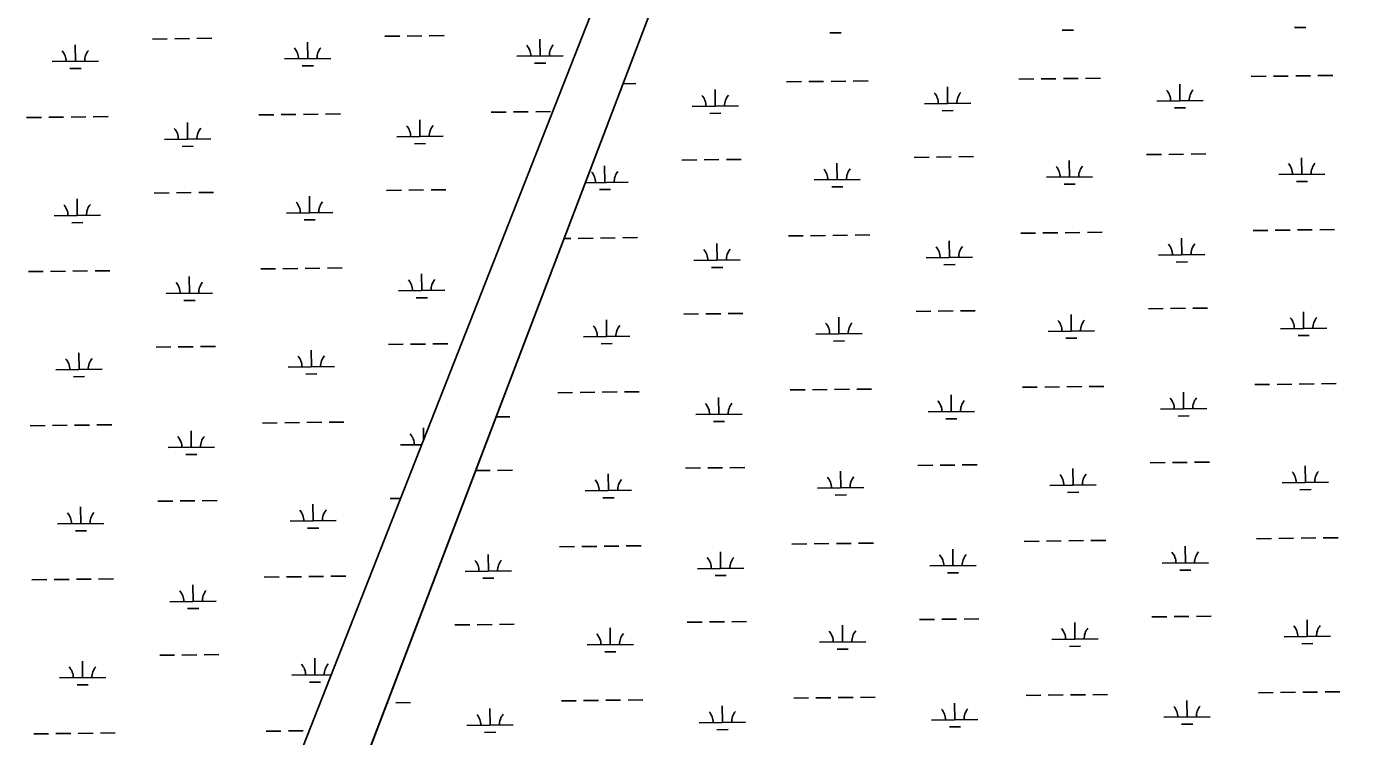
# Model space of a CAD drawing. Extents: x 3684037 to 3722149, y 433263 to 459021.
# Drawn here: x 3695261 to 3698136, y 440245 to 441777 of the extents above; entities that cross this region are included whole.
import ezdxf

# ---------------------------------------------------------------- set-up
doc = ezdxf.new("R2010")
doc.units = 0
doc.layers.add('V-TOPO-SHOR', color=7, linetype='Continuous')
doc.layers.add('V-WETL-SWMP', color=7, linetype='Continuous')

msp = doc.modelspace()

# ---------------------------------------------------------------- linework, layer by layer
at = {"layer": 'V-TOPO-SHOR'}
for p, q in [((3696811.1, 442645.6), (3695283.3, 438759.2)), ((3695447.4, 438761.1), (3696913.6, 442609.5))]:
    msp.add_line(p, q, dxfattribs=at)
at = {"layer": 'V-WETL-SWMP'}
for p, q in [((3696811.1, 442645.6), (3695283.3, 438759.2)), ((3696996.7, 441763.8), (3697020.7, 441764)), ((3697498.6, 441769.6), (3697522.6, 441769.9)), ((3698000.5, 441775.4), (3698024.5, 441775.7)), ((3695366.9, 441702.1), (3695366.5, 441738.1)), ((3695533.4, 441750.5), (3695565.4, 441750.9)), ((3695581.4, 441751.1), (3695613.4, 441751.4)), ((3695629.4, 441751.6), (3695661.4, 441752)), ((3695868.7, 441708), (3695868.3, 441744)), ((3696035.3, 441756.3), (3696067.3, 441756.7)), ((3696083.3, 441756.9), (3696115.3, 441757.3)), ((3696131.2, 441757.5), (3696163.2, 441757.8)), ((3696370.6, 441713.8), (3696370.2, 441749.8)), ((3695316.9, 441701.6), (3695416.9, 441702.7)), ((3695818.7, 441707.4), (3695918.7, 441708.6)), ((3696320.6, 441713.2), (3696420.6, 441714.4)), ((3695355, 441686.6), (3695379, 441686.8)), ((3695856.9, 441692.4), (3695880.9, 441692.7)), ((3696358.8, 441698.2), (3696382.8, 441698.5)), ((3696549.5, 441653.9), (3696577.2, 441654.2)), ((3696903.1, 441658), (3696935.1, 441658.4)), ((3696951.1, 441658.6), (3696983.1, 441658.9)), ((3696999.1, 441659.1), (3697031.1, 441659.5)), ((3697047.1, 441659.7), (3697079.1, 441660.1)), ((3697251, 441611.3), (3697250.6, 441647.3)), ((3697405, 441663.9), (3697437, 441664.2)), ((3697453, 441664.4), (3697485, 441664.8)), ((3697501, 441665), (3697533, 441665.3)), ((3697549, 441665.5), (3697581, 441665.9)), ((3697752.9, 441617.2), (3697752.5, 441653.2)), ((3697906.9, 441669.7), (3697938.9, 441670.1)), ((3697954.9, 441670.3), (3697986.9, 441670.6)), ((3698002.9, 441670.8), (3698034.9, 441671.2)), ((3698050.9, 441671.4), (3698082.9, 441671.7)), ((3696749.1, 441605.5), (3696748.7, 441641.5)), ((3697702.9, 441616.6), (3697802.9, 441617.7)), ((3695859.3, 441587.8), (3695891.3, 441588.2)), ((3695907.3, 441588.3), (3695939.3, 441588.7)), ((3696265.2, 441592.5), (3696297.2, 441592.9)), ((3696313.2, 441593.1), (3696345.2, 441593.4)), ((3696361.2, 441593.6), (3696393.2, 441594)), ((3696699.1, 441604.9), (3696799.1, 441606.1)), ((3696737.3, 441589.9), (3696761.3, 441590.2)), ((3697201, 441610.7), (3697301, 441611.9)), ((3697239.2, 441595.7), (3697263.2, 441596)), ((3697741.1, 441601.6), (3697765.1, 441601.9)), ((3695261.4, 441580.8), (3695293.4, 441581.2)), ((3695309.4, 441581.4), (3695341.4, 441581.8)), ((3695357.4, 441581.9), (3695389.4, 441582.3)), ((3695405.4, 441582.5), (3695437.4, 441582.9)), ((3695609.3, 441534.1), (3695608.9, 441570.1)), ((3695763.3, 441586.7), (3695795.3, 441587)), ((3695811.3, 441587.2), (3695843.3, 441587.6)), ((3696111.2, 441540), (3696110.8, 441576)), ((3695559.3, 441533.5), (3695659.3, 441534.7)), ((3696061.2, 441539.4), (3696161.2, 441540.6)), ((3695597.5, 441518.6), (3695621.5, 441518.8)), ((3696099.4, 441524.4), (3696123.4, 441524.7)), ((3697728.8, 441501.4), (3697760.8, 441501.8)), ((3697776.8, 441502), (3697808.8, 441502.4)), ((3696510.6, 441440.8), (3696510.1, 441476.8)), ((3696677.1, 441489.2), (3696709.1, 441489.6)), ((3696725.1, 441489.8), (3696757.1, 441490.1)), ((3696773.1, 441490.3), (3696805.1, 441490.7)), ((3697012.4, 441446.7), (3697012, 441482.7)), ((3697178.9, 441495), (3697210.9, 441495.4)), ((3697226.9, 441495.6), (3697258.9, 441496)), ((3697274.9, 441496.2), (3697306.9, 441496.5)), ((3697514.3, 441452.5), (3697513.9, 441488.5)), ((3697680.8, 441500.9), (3697712.8, 441501.3)), ((3698016.2, 441458.3), (3698015.8, 441494.3)), ((3696962.4, 441446.1), (3697062.4, 441447.2)), ((3697464.3, 441451.9), (3697564.3, 441453.1)), ((3697966.2, 441457.8), (3698066.2, 441458.9)), ((3695537.3, 441417.9), (3695569.3, 441418.2)), ((3695585.2, 441418.4), (3695617.2, 441418.8)), ((3695633.2, 441419), (3695665.2, 441419.3)), ((3696039.1, 441423.7), (3696071.1, 441424.1)), ((3696087.1, 441424.3), (3696119.1, 441424.6)), ((3696135.1, 441424.8), (3696167.1, 441425.2)), ((3696468.1, 441440.3), (3696560.6, 441441.4)), ((3696498.7, 441425.3), (3696522.7, 441425.5)), ((3697000.6, 441431.1), (3697024.6, 441431.4)), ((3697502.5, 441436.9), (3697526.5, 441437.2)), ((3698004.4, 441442.8), (3698028.4, 441443.1)), ((3695370.7, 441369.5), (3695370.3, 441405.5)), ((3695872.6, 441375.3), (3695872.2, 441411.3)), ((3695320.7, 441368.9), (3695420.7, 441370.1)), ((3695822.6, 441374.7), (3695922.6, 441375.9)), ((3695860.8, 441359.8), (3695884.8, 441360)), ((3695358.9, 441353.9), (3695382.9, 441354.2)), ((3697408.9, 441331.2), (3697440.9, 441331.6)), ((3697456.9, 441331.8), (3697488.9, 441332.1)), ((3697504.9, 441332.3), (3697536.9, 441332.7)), ((3697552.9, 441332.9), (3697584.8, 441333.2)), ((3697910.7, 441337), (3697942.7, 441337.4)), ((3697958.7, 441337.6), (3697990.7, 441338)), ((3698006.7, 441338.2), (3698038.7, 441338.5)), ((3698054.7, 441338.7), (3698086.7, 441339.1)), ((3696422.2, 441319.7), (3696437.1, 441319.9)), ((3696453.1, 441320.1), (3696485.1, 441320.5)), ((3696501.1, 441320.6), (3696533.1, 441321)), ((3696549.1, 441321.2), (3696581.1, 441321.6)), ((3696753, 441272.8), (3696752.6, 441308.8)), ((3696907, 441325.4), (3696939, 441325.7)), ((3696955, 441325.9), (3696987, 441326.3)), ((3697003, 441326.5), (3697035, 441326.9)), ((3697051, 441327), (3697083, 441327.4)), ((3697254.9, 441278.7), (3697254.5, 441314.7)), ((3697756.7, 441284.5), (3697756.3, 441320.5)), ((3696703, 441272.2), (3696803, 441273.4)), ((3697204.9, 441278.1), (3697304.9, 441279.2)), ((3697706.7, 441283.9), (3697806.7, 441285.1)), ((3695265.3, 441248.2), (3695297.3, 441248.5)), ((3695313.3, 441248.7), (3695345.3, 441249.1)), ((3695361.3, 441249.3), (3695393.3, 441249.7)), ((3695409.3, 441249.9), (3695441.3, 441250.2)), ((3695767.2, 441254), (3695799.2, 441254.4)), ((3695815.2, 441254.6), (3695847.2, 441254.9)), ((3695863.2, 441255.1), (3695895.2, 441255.5)), ((3695911.2, 441255.7), (3695943.2, 441256.1)), ((3696115.1, 441207.3), (3696114.6, 441243.3)), ((3696741.2, 441257.3), (3696765.2, 441257.5)), ((3697243.1, 441263.1), (3697267, 441263.4)), ((3697744.9, 441268.9), (3697768.9, 441269.2)), ((3695613.2, 441201.5), (3695612.8, 441237.5)), ((3695563.2, 441200.9), (3695663.2, 441202.1)), ((3695601.4, 441185.9), (3695625.4, 441186.2)), ((3696065.1, 441206.7), (3696165.1, 441207.9)), ((3696103.2, 441191.7), (3696127.2, 441192)), ((3696680.9, 441156.5), (3696712.9, 441156.9)), ((3696728.9, 441157.1), (3696760.9, 441157.5)), ((3696776.9, 441157.7), (3696808.9, 441158)), ((3697182.8, 441162.4), (3697214.8, 441162.8)), ((3697230.8, 441162.9), (3697262.8, 441163.3)), ((3697278.8, 441163.5), (3697310.8, 441163.9)), ((3697684.7, 441168.2), (3697716.7, 441168.6)), ((3697732.7, 441168.8), (3697764.7, 441169.2)), ((3697780.7, 441169.3), (3697812.7, 441169.7)), ((3698020, 441125.7), (3698019.6, 441161.7)), ((3696514.4, 441108.2), (3696514, 441144.2)), ((3697016.3, 441114), (3697015.9, 441150)), ((3697518.2, 441119.9), (3697517.8, 441155.9)), ((3696464.4, 441107.6), (3696564.4, 441108.8)), ((3696966.3, 441113.4), (3697066.3, 441114.6)), ((3697468.2, 441119.3), (3697568.2, 441120.4)), ((3697506.4, 441104.3), (3697530.4, 441104.6)), ((3697970, 441125.1), (3698070, 441126.3)), ((3698008.2, 441110.1), (3698032.2, 441110.4)), ((3695374.6, 441036.8), (3695374.2, 441072.8)), ((3695541.1, 441085.2), (3695573.1, 441085.6)), ((3695589.1, 441085.8), (3695621.1, 441086.1)), ((3695637.1, 441086.3), (3695669.1, 441086.7)), ((3695876.5, 441042.7), (3695876.1, 441078.7)), ((3696043, 441091), (3696075, 441091.4)), ((3696091, 441091.6), (3696123, 441092)), ((3696139, 441092.2), (3696171, 441092.5)), ((3696502.6, 441092.6), (3696526.6, 441092.9)), ((3697004.5, 441098.4), (3697028.5, 441098.7)), ((3695826.5, 441042.1), (3695926.5, 441043.3)), ((3695324.6, 441036.2), (3695424.6, 441037.4)), ((3695362.8, 441021.3), (3695386.8, 441021.5)), ((3695864.7, 441027.1), (3695888.7, 441027.4)), ((3696409, 440986.9), (3696441, 440987.2)), ((3696457, 440987.4), (3696489, 440987.8)), ((3696505, 440988), (3696537, 440988.4)), ((3696553, 440988.5), (3696585, 440988.9)), ((3696910.9, 440992.7), (3696942.9, 440993.1)), ((3696958.9, 440993.3), (3696990.9, 440993.6)), ((3697006.9, 440993.8), (3697038.8, 440994.2)), ((3697054.8, 440994.4), (3697086.8, 440994.8)), ((3697412.7, 440998.5), (3697444.7, 440998.9)), ((3697460.7, 440999.1), (3697492.7, 440999.5)), ((3697508.7, 440999.7), (3697540.7, 441000)), ((3697556.7, 441000.2), (3697588.7, 441000.6)), ((3697760.6, 440951.9), (3697760.2, 440987.8)), ((3697914.6, 441004.4), (3697946.6, 441004.8)), ((3697962.6, 441004.9), (3697994.6, 441005.3)), ((3698010.6, 441005.5), (3698042.6, 441005.9)), ((3698058.6, 441006.1), (3698090.6, 441006.4)), ((3696756.9, 440940.2), (3696756.4, 440976.2)), ((3697258.7, 440946), (3697258.3, 440982)), ((3696275.5, 440934.6), (3696305, 440934.9)), ((3696706.9, 440939.6), (3696806.9, 440940.8)), ((3697208.7, 440945.4), (3697308.7, 440946.6)), ((3697246.9, 440930.4), (3697270.9, 440930.7)), ((3697710.6, 440951.3), (3697810.6, 440952.4)), ((3697748.8, 440936.3), (3697772.8, 440936.6)), ((3695269.2, 440915.5), (3695301.2, 440915.9)), ((3695317.2, 440916.1), (3695349.2, 440916.5)), ((3695365.2, 440916.6), (3695397.2, 440917)), ((3695413.2, 440917.2), (3695445.2, 440917.6)), ((3695617.1, 440868.8), (3695616.6, 440904.8)), ((3695771, 440921.4), (3695803, 440921.7)), ((3695819, 440921.9), (3695851, 440922.3)), ((3695867, 440922.5), (3695899, 440922.9)), ((3695915, 440923), (3695947, 440923.4)), ((3696118.8, 440884.5), (3696118.5, 440910.7)), ((3696745, 440924.6), (3696769, 440924.9)), ((3695567.1, 440868.2), (3695667.1, 440869.4)), ((3696068.9, 440874.1), (3696114.9, 440874.6)), ((3695605.2, 440853.3), (3695629.2, 440853.5)), ((3696107.1, 440859.1), (3696108.8, 440859.1)), ((3696231.3, 440818.6), (3696262.9, 440819)), ((3696278.9, 440819.2), (3696310.9, 440819.5)), ((3696684.8, 440823.9), (3696716.8, 440824.3)), ((3696732.8, 440824.5), (3696764.8, 440824.8)), ((3696780.8, 440825), (3696812.8, 440825.4)), ((3697020.2, 440781.4), (3697019.8, 440817.4)), ((3697186.7, 440829.7), (3697218.7, 440830.1)), ((3697234.7, 440830.3), (3697266.7, 440830.7)), ((3697282.7, 440830.9), (3697314.7, 440831.2)), ((3697522, 440787.2), (3697521.6, 440823.2)), ((3697688.6, 440835.6), (3697720.6, 440835.9)), ((3697736.6, 440836.1), (3697768.6, 440836.5)), ((3697784.5, 440836.7), (3697816.5, 440837.1)), ((3698023.9, 440793), (3698023.5, 440829)), ((3696518.3, 440775.5), (3696517.9, 440811.5)), ((3697472, 440786.6), (3697572, 440787.8)), ((3697973.9, 440792.5), (3698073.9, 440793.6)), ((3695641, 440753.7), (3695673, 440754)), ((3696046.9, 440758.4), (3696069.4, 440758.6)), ((3696468.3, 440774.9), (3696568.3, 440776.1)), ((3696506.5, 440760), (3696530.5, 440760.2)), ((3696970.2, 440780.8), (3697070.2, 440781.9)), ((3697008.3, 440765.8), (3697032.3, 440766.1)), ((3697510.2, 440771.6), (3697534.2, 440771.9)), ((3698012.1, 440777.5), (3698036.1, 440777.8)), ((3695378.5, 440704.2), (3695378.1, 440740.2)), ((3695545, 440752.5), (3695577, 440752.9)), ((3695593, 440753.1), (3695625, 440753.5)), ((3695880.4, 440710), (3695879.9, 440746)), ((3695328.5, 440703.6), (3695428.5, 440704.8)), ((3695830.4, 440709.4), (3695930.4, 440710.6)), ((3695366.7, 440688.6), (3695390.7, 440688.9)), ((3695868.5, 440694.4), (3695892.5, 440694.7)), ((3697560.6, 440667.6), (3697592.6, 440667.9)), ((3697918.5, 440671.7), (3697950.5, 440672.1)), ((3697966.5, 440672.3), (3697998.5, 440672.7)), ((3698014.5, 440672.9), (3698046.5, 440673.2)), ((3698062.5, 440673.4), (3698094.5, 440673.8)), ((3696412.9, 440654.2), (3696444.9, 440654.6)), ((3696460.9, 440654.8), (3696492.9, 440655.1)), ((3696508.8, 440655.3), (3696540.8, 440655.7)), ((3696556.8, 440655.9), (3696588.8, 440656.3)), ((3696760.7, 440607.5), (3696760.3, 440643.5)), ((3696914.7, 440660.1), (3696946.7, 440660.4)), ((3696962.7, 440660.6), (3696994.7, 440661)), ((3697010.7, 440661.2), (3697042.7, 440661.5)), ((3697058.7, 440661.7), (3697090.7, 440662.1)), ((3697262.6, 440613.4), (3697262.2, 440649.4)), ((3697416.6, 440665.9), (3697448.6, 440666.3)), ((3697464.6, 440666.5), (3697496.6, 440666.8)), ((3697512.6, 440667), (3697544.6, 440667.4)), ((3697764.5, 440619.2), (3697764.1, 440655.2)), ((3696258.9, 440601.7), (3696258.4, 440637.7)), ((3697212.6, 440612.8), (3697312.6, 440613.9)), ((3697714.5, 440618.6), (3697814.5, 440619.8)), ((3695273, 440582.9), (3695305, 440583.2)), ((3695321, 440583.4), (3695353, 440583.8)), ((3695369, 440584), (3695401, 440584.4)), ((3695417, 440584.5), (3695449, 440584.9)), ((3695774.9, 440588.7), (3695806.9, 440589.1)), ((3695822.9, 440589.3), (3695854.9, 440589.6)), ((3695870.9, 440589.8), (3695902.9, 440590.2)), ((3695918.9, 440590.4), (3695950.9, 440590.8)), ((3696208.9, 440601.1), (3696308.9, 440602.3)), ((3696247, 440586.1), (3696271, 440586.4)), ((3696710.7, 440606.9), (3696810.7, 440608.1)), ((3696748.9, 440591.9), (3696772.9, 440592.2)), ((3697250.8, 440597.8), (3697274.8, 440598.1)), ((3697752.7, 440603.6), (3697776.7, 440603.9)), ((3695620.9, 440536.2), (3695620.5, 440572.2)), ((3695570.9, 440535.6), (3695670.9, 440536.8)), ((3695609.1, 440520.6), (3695633.1, 440520.9)), ((3697190.6, 440497.1), (3697222.6, 440497.5)), ((3697238.5, 440497.6), (3697270.5, 440498)), ((3697286.5, 440498.2), (3697318.5, 440498.6)), ((3697692.4, 440502.9), (3697724.4, 440503.3)), ((3697740.4, 440503.5), (3697772.4, 440503.9)), ((3697788.4, 440504), (3697820.4, 440504.4)), ((3698027.8, 440460.4), (3698027.4, 440496.4)), ((3696186.8, 440485.4), (3696218.8, 440485.8)), ((3696234.8, 440486), (3696266.8, 440486.3)), ((3696282.8, 440486.5), (3696314.8, 440486.9)), ((3696522.2, 440442.9), (3696521.7, 440478.9)), ((3696688.7, 440491.2), (3696720.7, 440491.6)), ((3696736.7, 440491.8), (3696768.7, 440492.2)), ((3696784.7, 440492.4), (3696816.7, 440492.7)), ((3697024, 440448.7), (3697023.6, 440484.7)), ((3697525.9, 440454.6), (3697525.5, 440490.5)), ((3696472.2, 440442.3), (3696572.2, 440443.5)), ((3696974, 440448.1), (3697074, 440449.3)), ((3697475.9, 440454), (3697575.9, 440455.1)), ((3697514.1, 440439), (3697538.1, 440439.3)), ((3697977.8, 440459.8), (3698077.8, 440461)), ((3698016, 440444.8), (3698040, 440445.1)), ((3695548.9, 440419.9), (3695580.9, 440420.3)), ((3695596.9, 440420.5), (3695628.9, 440420.8)), ((3695644.9, 440421), (3695676.9, 440421.4)), ((3695884.2, 440377.4), (3695883.8, 440413.4)), ((3696510.3, 440427.3), (3696534.3, 440427.6)), ((3697012.2, 440433.1), (3697036.2, 440433.4)), ((3695382.4, 440371.5), (3695381.9, 440407.5)), ((3695332.4, 440370.9), (3695432.3, 440372.1)), ((3695370.5, 440356), (3695394.5, 440356.2)), ((3695834.2, 440376.8), (3695919.6, 440377.8)), ((3695872.4, 440361.8), (3695896.4, 440362.1)), ((3696512.7, 440322.7), (3696544.7, 440323.1)), ((3696560.7, 440323.2), (3696592.7, 440323.6)), ((3696918.6, 440327.4), (3696950.6, 440327.8)), ((3696966.6, 440328), (3696998.6, 440328.3)), ((3697014.6, 440328.5), (3697046.6, 440328.9)), ((3697062.6, 440329.1), (3697094.6, 440329.5)), ((3697420.5, 440333.2), (3697452.5, 440333.6)), ((3697468.5, 440333.8), (3697500.5, 440334.2)), ((3697516.5, 440334.4), (3697548.5, 440334.7)), ((3697564.5, 440334.9), (3697596.5, 440335.3)), ((3697922.3, 440339.1), (3697954.3, 440339.5)), ((3697970.3, 440339.6), (3698002.3, 440340)), ((3698018.3, 440340.2), (3698050.3, 440340.6)), ((3698066.3, 440340.8), (3698098.3, 440341.1)), ((3696040.2, 440317.2), (3696042.8, 440317.2)), ((3696058.8, 440317.4), (3696090.8, 440317.8)), ((3696262.7, 440269), (3696262.3, 440305)), ((3696416.7, 440321.6), (3696448.7, 440321.9)), ((3696464.7, 440322.1), (3696496.7, 440322.5)), ((3696764.6, 440274.9), (3696764.2, 440310.9)), ((3697266.5, 440280.7), (3697266.1, 440316.7)), ((3697768.4, 440286.5), (3697767.9, 440322.5)), ((3696212.7, 440268.4), (3696312.7, 440269.6)), ((3696714.6, 440274.3), (3696814.6, 440275.4)), ((3697216.5, 440280.1), (3697316.5, 440281.3)), ((3697254.7, 440265.1), (3697278.7, 440265.4)), ((3697718.4, 440286), (3697818.4, 440287.1)), ((3697756.5, 440271), (3697780.5, 440271.3)), ((3695276.9, 440250.2), (3695308.9, 440250.6)), ((3695324.9, 440250.8), (3695356.9, 440251.1)), ((3695372.9, 440251.3), (3695404.9, 440251.7)), ((3695420.9, 440251.9), (3695452.9, 440252.3)), ((3695778.8, 440256.1), (3695810.8, 440256.4)), ((3695826.8, 440256.6), (3695858.8, 440257)), ((3696250.9, 440253.5), (3696274.9, 440253.7)), ((3696752.8, 440259.3), (3696776.8, 440259.6))]:
    msp.add_line(p, q, dxfattribs=at)
msp.add_lwpolyline([(3698200.5, 445850.8), (3698079.4, 445561.6), (3697972, 445287.1), (3697803.7, 444897), (3697754.8, 444762.4), (3697616.4, 444389.6), (3697489.5, 444064), (3697341.7, 443695.3), (3697181.4, 443288.9), (3696959.7, 442730.5), (3695447.4, 438761.1), (3706545.2, 438890.2)], dxfattribs=at)
for centre, start, end in [((3695924, 441709.1), 139.8949, 181.4385), ((3696315.4, 441713.6), 359.8949, 41.4385), ((3696425.9, 441714.9), 139.8949, 181.4385), ((3695311.6, 441702), 359.8949, 41.4385), ((3695422.1, 441703.3), 139.8949, 181.4385), ((3695813.5, 441707.8), 359.8949, 41.4385), ((3696693.9, 441605.3), 359.8949, 41.4385), ((3696804.4, 441606.6), 139.8949, 181.4385), ((3697195.8, 441611.1), 359.8949, 41.4385), ((3697306.2, 441612.4), 139.8949, 181.4385), ((3697697.6, 441617), 359.8949, 41.4385), ((3697808.1, 441618.3), 139.8949, 181.4385), ((3696055.9, 441539.8), 359.8949, 41.4385), ((3696166.4, 441541.1), 139.8949, 181.4385), ((3695554.1, 441534), 359.8949, 41.4385), ((3695664.5, 441535.2), 139.8949, 181.4385), ((3697459.1, 441452.3), 359.8949, 41.4385), ((3697569.5, 441453.6), 139.8949, 181.4385), ((3697960.9, 441458.2), 359.8949, 41.4385), ((3698071.4, 441459.5), 139.8949, 181.4385), ((3696455.3, 441440.7), 359.8949, 41.4385), ((3696565.8, 441441.9), 139.8949, 181.4385), ((3696957.2, 441446.5), 359.8949, 41.4385), ((3697067.7, 441447.8), 139.8949, 181.4385), ((3695315.5, 441369.3), 359.8949, 41.4385), ((3695426, 441370.6), 139.8949, 181.4385), ((3695817.4, 441375.2), 359.8949, 41.4385), ((3695927.8, 441376.4), 139.8949, 181.4385), ((3697199.6, 441278.5), 359.8949, 41.4385), ((3697310.1, 441279.8), 139.8949, 181.4385), ((3697701.5, 441284.3), 359.8949, 41.4385), ((3697812, 441285.6), 139.8949, 181.4385), ((3696697.8, 441272.7), 359.8949, 41.4385), ((3696808.2, 441273.9), 139.8949, 181.4385), ((3695557.9, 441201.3), 359.8949, 41.4385), ((3695668.4, 441202.6), 139.8949, 181.4385), ((3696059.8, 441207.2), 359.8949, 41.4385), ((3696170.3, 441208.4), 139.8949, 181.4385), ((3696459.2, 441108), 359.8949, 41.4385), ((3696569.7, 441109.3), 139.8949, 181.4385), ((3696961.1, 441113.8), 359.8949, 41.4385), ((3697071.5, 441115.1), 139.8949, 181.4385), ((3697462.9, 441119.7), 359.8949, 41.4385), ((3697573.4, 441121), 139.8949, 181.4385), ((3697964.8, 441125.5), 359.8949, 41.4385), ((3698075.3, 441126.8), 139.8949, 181.4385), ((3695319.4, 441036.7), 359.8949, 41.4385), ((3695429.8, 441037.9), 139.8949, 181.4385), ((3695821.2, 441042.5), 359.8949, 41.4385), ((3695931.7, 441043.8), 139.8949, 181.4385), ((3696701.6, 440940), 359.8949, 41.4385), ((3696812.1, 440941.3), 139.8949, 181.4385), ((3697203.5, 440945.8), 359.8949, 41.4385), ((3697314, 440947.1), 139.8949, 181.4385), ((3697705.4, 440951.7), 359.8949, 41.4385), ((3697815.8, 440953), 139.8949, 181.4385), ((3696063.7, 440874.5), 359.8949, 41.4385), ((3695561.8, 440868.7), 359.8949, 41.4385), ((3695672.3, 440869.9), 139.8949, 181.4385), ((3697968.7, 440792.9), 359.8949, 41.4385), ((3698079.2, 440794.2), 139.8949, 181.4385), ((3696463.1, 440775.4), 359.8949, 41.4385), ((3696573.5, 440776.6), 139.8949, 181.4385), ((3696964.9, 440781.2), 359.8949, 41.4385), ((3697075.4, 440782.5), 139.8949, 181.4385), ((3697466.8, 440787), 359.8949, 41.4385), ((3697577.3, 440788.3), 139.8949, 181.4385), ((3695323.2, 440704), 359.8949, 41.4385), ((3695433.7, 440705.3), 139.8949, 181.4385), ((3695825.1, 440709.8), 359.8949, 41.4385), ((3695935.6, 440711.1), 139.8949, 181.4385), ((3697709.2, 440619), 359.8949, 41.4385), ((3697819.7, 440620.3), 139.8949, 181.4385), ((3696203.6, 440601.5), 359.8949, 41.4385), ((3696314.1, 440602.8), 139.8949, 181.4385), ((3696705.5, 440607.4), 359.8949, 41.4385), ((3696816, 440608.6), 139.8949, 181.4385), ((3697207.4, 440613.2), 359.8949, 41.4385), ((3697317.8, 440614.5), 139.8949, 181.4385), ((3695565.7, 440536), 359.8949, 41.4385), ((3695676.2, 440537.3), 139.8949, 181.4385), ((3696577.4, 440444), 139.8949, 181.4385), ((3696968.8, 440448.5), 359.8949, 41.4385), ((3697079.3, 440449.8), 139.8949, 181.4385), ((3697470.7, 440454.4), 359.8949, 41.4385), ((3697581.1, 440455.7), 139.8949, 181.4385), ((3697972.5, 440460.2), 359.8949, 41.4385), ((3698083, 440461.5), 139.8949, 181.4385), ((3696466.9, 440442.7), 359.8949, 41.4385), ((3695327.1, 440371.4), 359.8949, 41.4385), ((3695437.6, 440372.6), 139.8949, 181.4385), ((3695829, 440377.2), 359.8949, 41.4385), ((3695939.5, 440378.5), 139.8949, 181.4385), ((3696709.4, 440274.7), 359.8949, 41.4385), ((3696819.8, 440276), 139.8949, 181.4385), ((3697211.2, 440280.5), 359.8949, 41.4385), ((3697321.7, 440281.8), 139.8949, 181.4385), ((3697713.1, 440286.4), 359.8949, 41.4385), ((3697823.6, 440287.7), 139.8949, 181.4385), ((3696207.5, 440268.9), 359.8949, 41.4385), ((3696318, 440270.1), 139.8949, 181.4385)]:
    msp.add_arc(centre, 35.2, start, end, dxfattribs=at)

doc.saveas('drawing.dxf')
